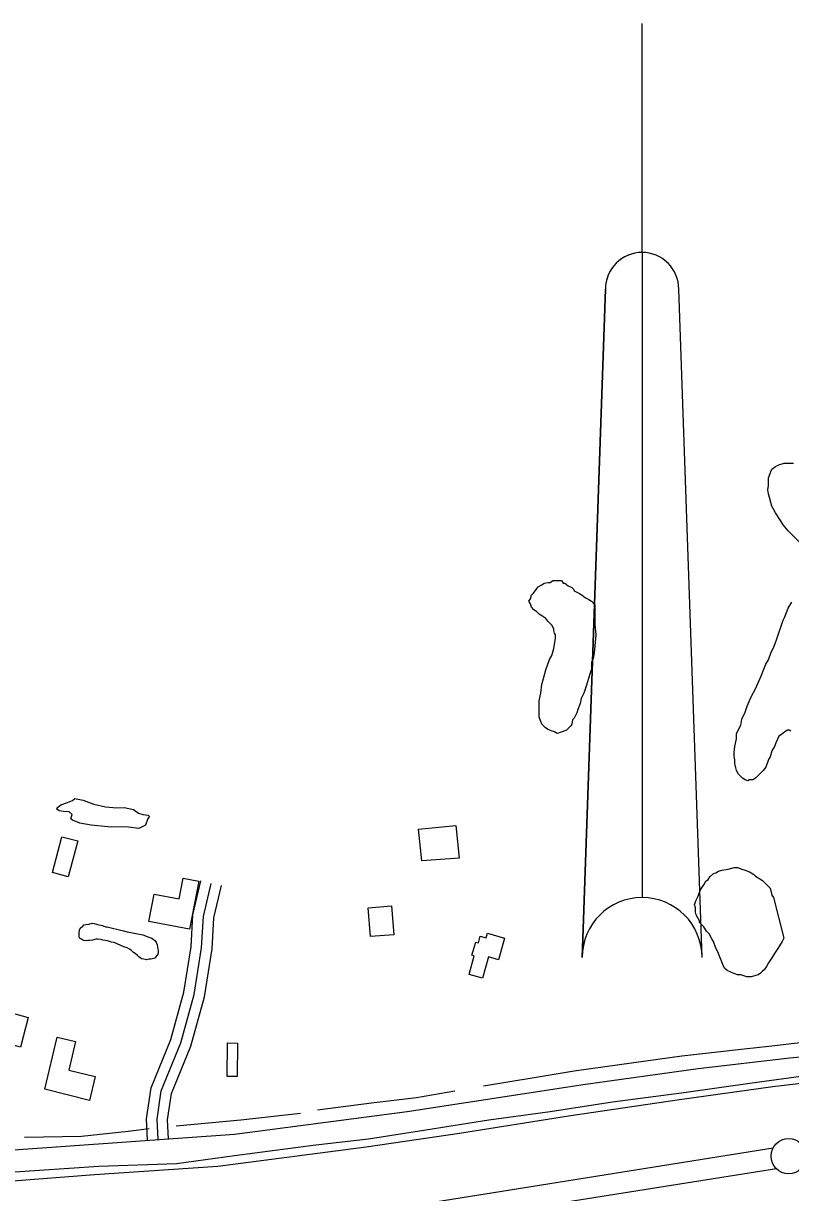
# Model space of a CAD drawing. Extents: x 3297772 to 3335630, y 634068 to 659439.
# Drawn here: x 3330060 to 3331148, y 650673 to 652332 of the extents above; entities that cross this region are included whole.
import ezdxf

# ---------------------------------------------------------------- set-up
doc = ezdxf.new("R2010")
doc.units = 0
for name, color, linetype in [('V-ANNO-SYMB', 7, 'Continuous'), ('V-BLDG-OTLN', 7, 'Continuous'), ('V-LEVE-TOET', 7, 'Continuous'), ('V-ROAD-CNTR', 7, 'Continuous'), ('V-SITE-VEGE', 7, 'Continuous'), ('V-SURV-LINE', 7, 'Continuous'), ('V-TOPO-SHOR', 7, 'Continuous')]:
    doc.layers.add(name, color=color, linetype=linetype)

msp = doc.modelspace()

# ---------------------------------------------------------------- linework, layer by layer
at = {"layer": 'V-ANNO-SYMB'}
for p, q in [((3330937.1, 652006.7), (3330937.1, 652331.7)), ((3330937.1, 652006.7), (3330937.1, 651091.7)), ((3330937.1, 652006.7), (3330937.1, 651091.7)), ((3330852.1, 651006.7), (3330885.1, 651954.7)), ((3330885.1, 651954.7), (3330852.1, 651006.7)), ((3331022.1, 651006.7), (3330989.1, 651954.7))]:
    msp.add_line(p, q, dxfattribs=at)
for centre, radius, start, end in [((3330937.1, 651954.7), 52, 89.9967, 180), ((3330937.1, 651954.7), 52, 90.0033, 180), ((3330937.1, 651954.7), 52, 0, 90.0033), ((3330937.1, 651006.7), 85, 90, 180), ((3330937.1, 651006.7), 85, 90, 180), ((3330937.1, 651006.7), 85, 0, 90), ((3330937.1, 651006.7), 85, 0, 90)]:
    msp.add_arc(centre, radius, start, end, dxfattribs=at)
at = {"layer": 'V-BLDG-OTLN'}
for points in [[(3330619.9, 651188.5), (3330672.9, 651194), (3330677.7, 651147.6), (3330624.7, 651143.5)], [(3330123.2, 651121.1), (3330100.8, 651127), (3330114.3, 651178), (3330136.7, 651172.1)], [(3330245, 651096.5), (3330280.8, 651089.6), (3330286.5, 651119.2), (3330308.3, 651115), (3330295.2, 651046.7), (3330237.7, 651057.8)], [(3330585.2, 651038.9), (3330551.9, 651036.2), (3330548.5, 651077.1), (3330581.9, 651079.8)], [(3330741.9, 651034.1), (3330733.3, 651003.5), (3330719.4, 651007.4), (3330710.9, 650977.4), (3330691.8, 650982.7), (3330699.2, 651008.8), (3330695.8, 651009.7), (3330701.1, 651028.3), (3330704.9, 651027.2), (3330707.6, 651036.9), (3330716.1, 651034.5), (3330717.9, 651040.9)], [(3330055.6, 650879.6), (3330025.7, 650887.4), (3330033.6, 650917.3), (3330037.6, 650916.3), (3330040.8, 650928.4), (3330066.6, 650921.6)], [(3330090.2, 650820), (3330107.4, 650893.6), (3330133.7, 650887.5), (3330124.1, 650846.6), (3330161.5, 650837.8), (3330153.6, 650803.9)], [(3330363.2, 650885.3), (3330362.8, 650837.8), (3330348.6, 650837.9), (3330349, 650885.5)]]:
    msp.add_lwpolyline(points, close=True, dxfattribs=at)
at = {"layer": 'V-LEVE-TOET'}
msp.add_lwpolyline([(3329935.1, 650681.5), (3330160.7, 650698.7), (3330335.6, 650710.8), (3330546, 650738.2), (3330678.2, 650757.4), (3330832.7, 650781.8), (3330990.3, 650805.1), (3331122.4, 650823.4), (3331283, 650842.6), (3331453.8, 650854.8), (3331601.2, 650866.9), (3331733.4, 650883.1), (3331859.4, 650896.3), (3331986.5, 650908.4), (3332089.2, 650915.5), (3332249.8, 650922.6), (3332346.4, 650923.6), (3332485.6, 650923.5), (3332700.1, 650918.3), (3332878, 650918.3), (3333086.4, 650922.3), (3333252.1, 650913.1), (3333429, 650905.9), (3333435.4, 650905.5)], dxfattribs=at)
at = {"layer": 'V-ROAD-CNTR'}
for points in [[(3330235.7, 650747.7), (3330234.1, 650777.8), (3330240.7, 650821.5), (3330268.7, 650890.3), (3330287.2, 650957.2), (3330297.6, 651021.9), (3330300.2, 651066.9), (3330311.3, 651115.2)], [(3330250.6, 650748.4), (3330249.2, 650777.1), (3330255.3, 650817.5), (3330283, 650885.4), (3330301.9, 650954), (3330312.5, 651020.3), (3330315.1, 651064.8), (3330325.9, 651111.8)], [(3330265.6, 650749.2), (3330264.3, 650776.3), (3330269.8, 650813.5), (3330297.2, 650880.6), (3330316.6, 650950.8), (3330327.4, 651018.7), (3330330, 651062.7), (3330340.5, 651108.5)], [(3329966, 650728.3), (3330358.9, 650756.1), (3330604, 650788.3), (3330853.6, 650826.4), (3331016.6, 650849.1), (3331146.5, 650864.5), (3331250.8, 650874), (3331392.6, 650887.9), (3331650.9, 650915.1), (3331869.6, 650937.5), (3332004, 650949.5), (3332127.9, 650955.3), (3332312.3, 650960.6), (3332519.4, 650961.7), (3332771.6, 650962.2), (3332951.8, 650960.2), (3333192.7, 650956.6), (3333432.9, 650947.5)]]:
    msp.add_lwpolyline(points, dxfattribs=at)
at = {"layer": 'V-SITE-VEGE'}
for points in [[(3331166.3, 651589.8), (3331144.4, 651611.7), (3331137.1, 651620.2), (3331133.5, 651626.3), (3331126.2, 651637.3), (3331121.3, 651647), (3331116.4, 651664.1), (3331115.2, 651670.2), (3331116.4, 651676.3), (3331116.4, 651687.2), (3331118.9, 651693.3), (3331120.1, 651697), (3331121.3, 651699.4), (3331126.2, 651703.1), (3331131.1, 651705.5), (3331138.4, 651707.9), (3331151.8, 651707.9)], [(3331116.3, 651287.6), (3331112.6, 651276.7), (3331109, 651271.8), (3331098, 651260.8), (3331094.3, 651258.4), (3331089.5, 651258.4), (3331087, 651257.2), (3331083.4, 651258.4), (3331079.7, 651260.9), (3331073.6, 651266.9), (3331071.2, 651271.8), (3331070, 651275.5), (3331068.8, 651281.6), (3331068.8, 651286.4), (3331067.6, 651292.5), (3331067.6, 651297.4), (3331068.8, 651305.9), (3331071.2, 651316.9), (3331071.2, 651324.2), (3331077.3, 651336.4), (3331078.5, 651344.9), (3331083.4, 651354.7), (3331085.9, 651363.2), (3331092, 651376.6), (3331098, 651387.6), (3331101.7, 651396.1), (3331106.6, 651407), (3331109, 651413.1), (3331112.7, 651422.9), (3331116.3, 651429), (3331120, 651439.9), (3331123.7, 651446), (3331127.3, 651455.8), (3331137.1, 651485), (3331139.5, 651489.9), (3331144.4, 651502.1), (3331149.3, 651510.6)], [(3331148, 651327.8), (3331145.5, 651329.1), (3331143.1, 651329.1), (3331139.4, 651326.6), (3331134.6, 651323), (3331130.9, 651320.5), (3331127.3, 651312), (3331124.8, 651305.9), (3331121.2, 651299.8), (3331118.7, 651291.3), (3331116.3, 651287.6)]]:
    msp.add_lwpolyline(points, dxfattribs=at)
for points in [[(3330870.3, 651487.5), (3330870.3, 651479), (3330871.5, 651464.4), (3330870.3, 651448.5), (3330869, 651438.8), (3330867.8, 651430.3), (3330865.4, 651425.4), (3330865.4, 651415.7), (3330862.9, 651408.3), (3330858, 651391.3), (3330854.4, 651381.5), (3330850.7, 651374.2), (3330849.5, 651366.9), (3330845.9, 651358.4), (3330844.6, 651353.5), (3330841, 651346.2), (3330838.5, 651343.8), (3330837.3, 651337.7), (3330836.1, 651335.3), (3330830, 651329.2), (3330823.9, 651326.7), (3330816.6, 651324.3), (3330812.9, 651326.7), (3330808.1, 651328), (3330803.2, 651330.4), (3330799.5, 651332.8), (3330794.7, 651337.7), (3330793.5, 651341.4), (3330791, 651347.5), (3330791, 651370.6), (3330793.5, 651381.6), (3330794.7, 651393.8), (3330797.1, 651402.3), (3330800.8, 651414.5), (3330805.7, 651429.1), (3330809.3, 651435.2), (3330811.8, 651444.9), (3330814.2, 651459.5), (3330814.2, 651464.4), (3330813, 651466.8), (3330811.8, 651470.5), (3330811.8, 651472.9), (3330809.3, 651477.8), (3330803.3, 651483.9), (3330800.8, 651487.6), (3330794.7, 651491.2), (3330791.1, 651493.7), (3330787.4, 651497.3), (3330783.8, 651499.7), (3330780.1, 651503.4), (3330778.9, 651508.3), (3330776.5, 651511.9), (3330778.9, 651515.6), (3330780.1, 651520.5), (3330782.6, 651522.9), (3330787.4, 651529), (3330789.9, 651532.6), (3330794.8, 651535.1), (3330798.4, 651537.5), (3330803.3, 651538.7), (3330806.9, 651538.7), (3330810.6, 651541.2), (3330822.8, 651541.2), (3330825.2, 651537.5), (3330827.6, 651537.5), (3330832.5, 651533.8), (3330837.4, 651531.4), (3330839.8, 651529), (3330841, 651526.5), (3330848.3, 651522.9), (3330852, 651520.4), (3330856.9, 651516.8), (3330861.7, 651514.3), (3330865.4, 651511.9), (3330870.3, 651507)], [(3331138.1, 651034.2), (3331135.7, 651029.4), (3331129.6, 651019.6), (3331124.7, 651012.3), (3331121.1, 651006.2), (3331116.2, 650998.9), (3331113.7, 650994), (3331110.1, 650989.2), (3331107.6, 650986.7), (3331105.2, 650984.3), (3331101.6, 650981.9), (3331091.8, 650979.4), (3331085.7, 650979.4), (3331077.2, 650981.9), (3331072.3, 650981.9), (3331066.2, 650984.3), (3331063.8, 650985.5), (3331057.7, 650988), (3331054, 650991.6), (3331051.6, 650996.5), (3331049.2, 651002.6), (3331048, 651006.2), (3331044.3, 651014.8), (3331041.9, 651019.7), (3331038.2, 651029.4), (3331035.8, 651033.1), (3331032.1, 651040.4), (3331028.5, 651044), (3331024.8, 651050.1), (3331018.7, 651056.2), (3331018.7, 651058.6), (3331013.9, 651067.2), (3331012.7, 651070.8), (3331012.7, 651076.9), (3331011.4, 651081.8), (3331013.9, 651087.9), (3331016.3, 651092.8), (3331020, 651102.5), (3331024.9, 651109.8), (3331027.3, 651114.7), (3331030.9, 651117.1), (3331033.4, 651120.8), (3331038.3, 651125.6), (3331041.9, 651126.9), (3331045.6, 651129.3), (3331050.4, 651130.5), (3331059, 651131.7), (3331067.5, 651134.2), (3331072.4, 651134.2), (3331078.5, 651131.7), (3331083.3, 651130.5), (3331089.4, 651128.1), (3331091.9, 651126.8), (3331095.5, 651124.4), (3331097.9, 651122), (3331104, 651118.3), (3331107.7, 651115.9), (3331118.7, 651104.9), (3331121.1, 651095.2), (3331123.5, 651091.5)], [(3330201.7, 651044.2), (3330207.1, 651043), (3330224.2, 651039.9), (3330229.1, 651038.7), (3330232.7, 651037.5), (3330236.4, 651035.7), (3330241.9, 651033.8), (3330243.7, 651032.6), (3330246.1, 651030.8), (3330247.9, 651028.4), (3330249.2, 651024.7), (3330251, 651016.2), (3330251, 651013.7), (3330250.4, 651011.3), (3330246.1, 651005.8), (3330240.6, 651004), (3330237.6, 651004), (3330234.5, 651003.4), (3330230.3, 651004), (3330227.2, 651004.6), (3330223.6, 651007.7), (3330221.7, 651009.5), (3330218.1, 651012.5), (3330215.7, 651013.8), (3330212.6, 651016.8), (3330210.2, 651018.6), (3330207.1, 651020.5), (3330202.3, 651021.7), (3330188.2, 651027.8), (3330184.6, 651028.4), (3330179.1, 651030.2), (3330172.4, 651031.4), (3330170, 651032), (3330165.1, 651032.7), (3330162.7, 651032.7), (3330157.8, 651031.4), (3330154.1, 651030.8), (3330151.1, 651030.8), (3330148, 651030.2), (3330145, 651030.8), (3330142, 651032.7), (3330139.5, 651033.9), (3330138.9, 651036.9), (3330138.9, 651041.2), (3330139.5, 651045.5), (3330140.7, 651048.5), (3330143.8, 651050.9), (3330145.6, 651052.8), (3330148.1, 651053.4), (3330152.3, 651054), (3330157.2, 651055.2), (3330160.2, 651054.6), (3330166.9, 651052.8), (3330171.8, 651052.1), (3330173.6, 651050.9), (3330176.1, 651050.3), (3330178.5, 651050.3)]]:
    msp.add_lwpolyline(points, close=True, dxfattribs=at)
at = {"layer": 'V-SURV-LINE'}
for points in [[(3330578.2, 650649.7), (3331122.9, 650736.5)], [(3331127.6, 650706.8), (3330582.9, 650620.1)]]:
    msp.add_lwpolyline(points, dxfattribs=at)
msp.add_circle((3331145, 650724.8), 25, dxfattribs=at)
at = {"layer": 'V-TOPO-SHOR'}
for points in [[(3330184.1, 651191.7), (3330155.8, 651194.5), (3330139.7, 651197.2), (3330129.5, 651201.2), (3330127.1, 651203.5), (3330129.1, 651209.4), (3330124.8, 651213), (3330116.6, 651213.7), (3330110.3, 651214.5), (3330107.1, 651216.9), (3330107.5, 651218.9), (3330113, 651223.2), (3330122.1, 651226.3), (3330129.5, 651229.4), (3330132.7, 651232.2), (3330144.4, 651229.8), (3330159.4, 651224.3), (3330176.2, 651220.4), (3330192, 651218.8), (3330202.6, 651219.2), (3330215.9, 651216.5), (3330223, 651211.3), (3330228.9, 651209.4), (3330236.7, 651208.6), (3330238.7, 651206.6), (3330236.3, 651203.9), (3330232.8, 651194.5), (3330223.4, 651189.4), (3330208.8, 651191.3), (3330199.4, 651192.1), (3330184.1, 651191.7)], [(3330712, 650824.7), (3330784, 650836.3), (3330840.7, 650845.6), (3330925.2, 650857.8), (3330993.5, 650867.1), (3331082, 650877), (3331116.9, 650880.6), (3331161.3, 650885.9)], [(3329809.5, 650687.5), (3329933.5, 650696.4), (3330040.5, 650702.1), (3330166.9, 650710.4), (3330277, 650714.4), (3330359.2, 650725.8), (3330474.6, 650740.8), (3330549.3, 650749.2), (3330630.2, 650762), (3330720, 650776.1), (3330806.6, 650788), (3330895, 650801.7), (3330996.3, 650814.9), (3331096.6, 650829.4), (3331176.6, 650840), (3331261.1, 650851.1), (3331362.7, 650859.9), (3331467.3, 650870.2)], [(3330476.6, 650790.7), (3330553.2, 650800.3), (3330617.2, 650808.2), (3330671.6, 650817.4)], [(3330276.4, 650767.9), (3330367.9, 650776.4), (3330452.7, 650786)], [(3330061.2, 650751.7), (3330142.1, 650753), (3330208.4, 650760.3), (3330237.9, 650763.9)]]:
    msp.add_lwpolyline(points, dxfattribs=at)

doc.saveas('drawing.dxf')
